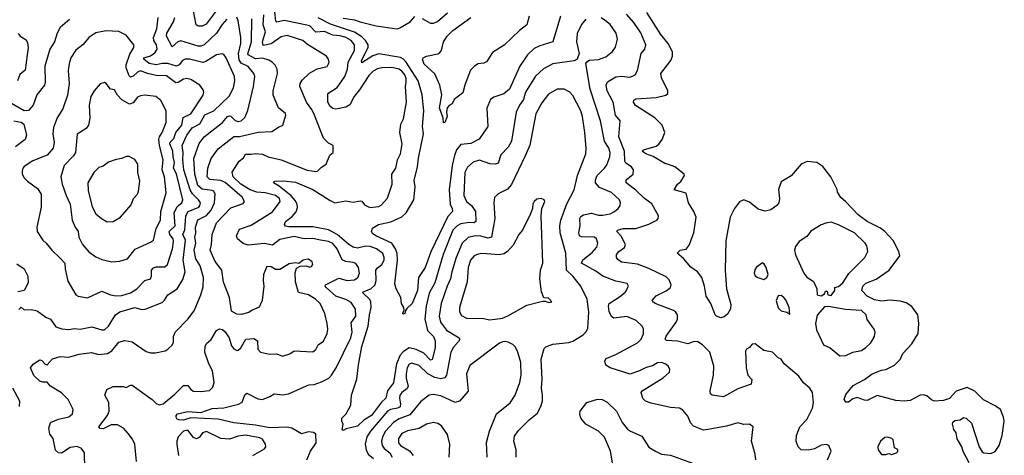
# Model space of a CAD drawing. Extents: x 1550320 to 1685906, y 509093 to 640511.
# Tile 285 of 532: x 1666114 to 1672970, y 540407 to 543440. Entities that reach past the tile are written whole.
import ezdxf

# ---------------------------------------------------------------- set-up
doc = ezdxf.new("R2010")
doc.units = 0

msp = doc.modelspace()

# ---------------------------------------------------------------- linework, layer by layer
at = {"layer": '0CON20XD'}
for points in [[(1667495, 543519.2), (1667412.5, 543407.5), (1667384.7, 543395.3), (1667355.4, 543395.4), (1667343, 543403), (1667319.3, 543525)], [(1666569.9, 540210.1), (1666564.4, 540424.4), (1666544, 540455), (1666515, 540467.8), (1666465, 540460.8), (1666405, 540422.3), (1666384, 540424), (1666362.9, 540442.9), (1666346.7, 540525), (1666324.6, 540555), (1666316.1, 540595), (1666328.8, 540635), (1666385, 540659.2), (1666455.5, 540674.5), (1666480.8, 540695), (1666485.6, 540725), (1666450.5, 540795), (1666405, 540841.8), (1666328.1, 540888.1), (1666305, 540916.2), (1666275, 540916.7), (1666254.1, 540924.1), (1666213.3, 540963.3), (1666189.2, 541015), (1666207.6, 541042.4), (1666255, 541070.8), (1666267.5, 541067.5), (1666290.9, 541040.9), (1666305, 541036), (1666341.2, 541078.8), (1666395, 541095.4), (1666455, 541089.5), (1666528.2, 541111.8), (1666613.4, 541123.4), (1666665, 541110), (1666725, 541116.1), (1666755.2, 541134.8), (1666805, 541194.6), (1666845, 541207.1), (1666896, 541196), (1666995, 541128.6), (1667025, 541120), (1667059.1, 541120.9), (1667126.7, 541135), (1667146.2, 541145), (1667175, 541173.3), (1667184.2, 541195.8), (1667185.6, 541235), (1667195.6, 541265), (1667285.3, 541354.7), (1667327.7, 541412.3), (1667374.6, 541525), (1667390.3, 541579.7), (1667393.8, 541645), (1667371.1, 541725), (1667340.3, 541775), (1667329.2, 541835), (1667339.4, 541885), (1667333.5, 541925), (1667339.3, 541955), (1667337.1, 541995), (1667353.2, 542046.8), (1667413.8, 542076.2), (1667446.2, 542113.8), (1667470.2, 542165), (1667475.3, 542225), (1667465.5, 542245), (1667455, 542250.7), (1667385, 542260.5), (1667354.9, 542284.9), (1667333, 542365), (1667325.9, 542474.1), (1667362.8, 542577.2), (1667398, 542625), (1667525, 542724.7), (1667560.4, 542765), (1667575, 542770.7), (1667585, 542767.7), (1667615, 542738.7), (1667635, 542730.3), (1667655.6, 542735), (1667681.7, 542758.3), (1667702.4, 542807.6), (1667742.4, 542975), (1667751.2, 543045), (1667743.9, 543065), (1667705, 543114.7), (1667656.4, 543136.4), (1667641, 543161), (1667637.2, 543205), (1667652.9, 543275), (1667653.2, 543315), (1667635, 543431.2), (1667626.7, 543456.7)], [(1667755, 540617.4), (1667605, 540632.3), (1667495, 540657.9), (1667305, 540666.8), (1667255, 540652.4), (1667222.9, 540652.9), (1667209.3, 540659.3), (1667203.2, 540673.2), (1667204.3, 540685), (1667213.5, 540695), (1667285, 540710.9), (1667375, 540705.8), (1667455, 540732.5), (1667535, 540738.5), (1667637.8, 540762.2), (1667662.7, 540777.3), (1667681.7, 540828.3), (1667695, 540839.4), (1667770.9, 540800.9), (1667805, 540796.5), (1667855, 540815.5), (1667885.4, 540834.6), (1667945, 540827.7), (1667985, 540833.9), (1668126.6, 540896.6), (1668165, 540898.9), (1668215, 540917.8), (1668265.3, 540944.7), (1668285.3, 540964.7), (1668317.3, 541015), (1668419.3, 541225), (1668428.1, 541265), (1668421.4, 541328.6), (1668455, 541376.7), (1668452.6, 541425), (1668421.6, 541471.6), (1668385, 541492.5), (1668315, 541514.1), (1668246.7, 541575), (1668240, 541585), (1668242.5, 541595), (1668335, 541641.2), (1668395, 541624.7), (1668445, 541629.6), (1668467.3, 541645), (1668480.4, 541675), (1668473.1, 541715), (1668455, 541741.5), (1668435, 541749.7), (1668385, 541755.3), (1668358.5, 541768.5), (1668323.4, 541845), (1668295, 541881.4), (1668265, 541896.3), (1668207.5, 541905), (1668155, 541915.3), (1668095, 541914.7), (1668025, 541930.2), (1667925, 541910), (1667875, 541868.9), (1667815, 541880.6), (1667705, 541870.4), (1667670.9, 541880.9), (1667630.8, 541915), (1667624.4, 541935), (1667645, 541980.6), (1667725, 542010), (1667875, 542101.2), (1667927.8, 542175), (1667922.5, 542195), (1667894.2, 542215), (1667823.3, 542233.3), (1667765, 542239), (1667718, 542255), (1667653.8, 542295), (1667601.3, 542345), (1667592.6, 542377.4), (1667641.1, 542455), (1667673, 542477), (1667687.1, 542502.9), (1667725, 542504.5), (1667755, 542509.1), (1667805, 542502.7), (1667845, 542485.3), (1667935, 542463.2), (1668115, 542391.2), (1668175, 542382.5), (1668186.2, 542385), (1668215, 542413.8), (1668248.8, 542435), (1668273.9, 542496.1), (1668296.2, 542515), (1668297.5, 542565), (1668265, 542580), (1668230, 542615), (1668166.6, 542775), (1668146.8, 542815), (1668110, 542865), (1668063.3, 542975), (1668066.9, 542995), (1668080.9, 543019.1), (1668132.6, 543067.4), (1668185, 543097.5), (1668255, 543113.3), (1668267.7, 543142.3), (1668264, 543165), (1668250, 543185), (1668117.9, 543267.9), (1668085, 543295.5), (1667975, 543328.8), (1667935, 543321.5), (1667865, 543272.7), (1667808.9, 543258.9), (1667805.2, 543285), (1667825.2, 543355), (1667808.6, 543405), (1667813.4, 543473.4)], [(1668875, 541144.3), (1668825, 541155.7), (1668785, 541130.8), (1668762, 541105), (1668736.8, 541045), (1668717.3, 540912.7), (1668675.2, 540855), (1668664.3, 540805.7), (1668632.3, 540777.7), (1668564.2, 540685), (1668508.9, 540651.1), (1668465, 540608.9), (1668388, 540592), (1668365, 540580), (1668360, 540585), (1668366.2, 540625), (1668357.5, 540645), (1668357.5, 540665), (1668386, 540695), (1668418.8, 540755), (1668424.4, 540825), (1668462.2, 540937.8), (1668472.6, 541037.4), (1668496.4, 541165), (1668539.7, 541305), (1668550.2, 541385), (1668560.9, 541435), (1668558.6, 541478.6), (1668549.2, 541495), (1668502.6, 541537.4), (1668506, 541545), (1668559.1, 541565), (1668589.6, 541595), (1668595.7, 541624.3), (1668594.4, 541695.6), (1668605, 541711.8), (1668636, 541735), (1668650.5, 541765), (1668650.8, 541785), (1668641.5, 541811.5), (1668598.8, 541845), (1668555, 541861.1), (1668525, 541862.2), (1668465, 541850.2), (1668435, 541856.7), (1668405.1, 541875.1), (1668324.2, 541945), (1668265, 541976.3), (1668155, 541998.2), (1667987.8, 541997.8), (1667963.4, 542003.4), (1667956.7, 542015), (1667965.6, 542035), (1668011, 542069), (1668038.1, 542101.9), (1668047.3, 542132.7), (1668045.3, 542155), (1668031.3, 542181.3), (1668003.2, 542213.2), (1667920.3, 542280.3), (1667880, 542305), (1667890, 542315), (1667952.3, 542317.7), (1668035, 542307.5), (1668155, 542257.1), (1668275, 542180.5), (1668308.8, 542165), (1668385, 542178), (1668435, 542170), (1668485, 542179.5), (1668495.3, 542175.3), (1668515, 542150.6), (1668551.9, 542131.9), (1668615, 542139.4), (1668631.3, 542148.7), (1668675, 542196.7), (1668706.9, 542295), (1668704.7, 542365.3), (1668733, 542407), (1668744.6, 542465), (1668765.3, 542504.7), (1668777.5, 542575), (1668761.5, 542655), (1668767.9, 542712.1), (1668785, 542750), (1668808.2, 542865), (1668800, 542975), (1668804.4, 543005.6), (1668805, 543031.2), (1668795, 543056.5), (1668775, 543082.3), (1668755, 543094.7), (1668705, 543107.1), (1668635, 543105.3), (1668605, 543097.8), (1668575, 543082.5), (1668545, 543052.1), (1668479.6, 542950.4), (1668442.5, 542905), (1668413.1, 542846.9), (1668385, 542831.1), (1668315, 542817.8), (1668295, 542821.9), (1668275, 542835.8), (1668258.9, 542865), (1668258.5, 542925), (1668325, 542966.6), (1668377.7, 543045), (1668395.2, 543095), (1668401.9, 543145), (1668445.7, 543225), (1668444.3, 543265), (1668421.3, 543295), (1668385, 543315.2), (1668345, 543327.7), (1668295, 543332.7), (1668235, 543357.1), (1668175, 543352.9), (1668135, 543396.7), (1668057.3, 543412.7), (1667955, 543434.8), (1667905, 543423.5), (1667898.3, 543428.3), (1667889.3, 543495)], [(1669879.2, 543465), (1669825.5, 543285), (1669735, 543257.5), (1669695, 543238.8), (1669648.5, 543195), (1669595.5, 543115), (1669523.8, 542956.2), (1669485, 542922.9), (1669415, 542900), (1669392, 542885), (1669367.1, 542822.9), (1669372.5, 542695), (1669312.9, 542607.1), (1669255, 542578.7), (1669185, 542570.4), (1669155.2, 542534.8), (1669140.3, 542495), (1669125.9, 542424.1), (1669104.3, 542255), (1669111.4, 542155), (1669125.5, 542124.5), (1669126.2, 542105), (1669095, 542069.5), (1668975.6, 541824.4), (1668935.9, 541715), (1668890, 541645), (1668882.5, 541555), (1668847.5, 541465), (1668810, 541430), (1668800, 541415), (1668796.4, 541393.6), (1668785, 541390), (1668780, 541395), (1668790, 541415), (1668787.5, 541435), (1668771.2, 541465), (1668767.5, 541505), (1668735.7, 541565), (1668725, 541600), (1668744.7, 541765), (1668742.2, 541812.2), (1668731.5, 541845), (1668704.7, 541884.7), (1668594.2, 541935), (1668571.1, 541951.1), (1668563.8, 541965), (1668571.2, 541988.8), (1668611.2, 542015), (1668698.5, 542031.5), (1668775, 542068.2), (1668805.4, 542095), (1668859.2, 542185), (1668866.8, 542275), (1668860.8, 542320.8), (1668884.7, 542415.3), (1668890.7, 542475), (1668926.2, 542645), (1668919.1, 542695), (1668928.4, 542805), (1668916, 542916), (1668889.3, 543015), (1668805.1, 543145.1), (1668785, 543165.8), (1668765, 543176.2), (1668615, 543203.1), (1668572, 543188), (1668495, 543138.8), (1668494.7, 543155), (1668540.4, 543245), (1668539.2, 543265), (1668521.3, 543295), (1668495, 543321), (1668445, 543351.7), (1668277.9, 543407.9), (1668192.9, 543452.9)], [(1668365, 543451.3), (1668445, 543438.8), (1668483.7, 543423.7), (1668595, 543396.3), (1668722.5, 543377.5), (1668745, 543376.7), (1668765, 543384.3), (1668832, 543425), (1668865, 543461.2)], [(1668915, 543448.9), (1668975, 543415.3), (1668995, 543415.9), (1669022.4, 543427.6), (1669092.4, 543487.6)], [(1669660.9, 543465), (1669645.2, 543404.8), (1669593.8, 543365), (1669487.6, 543262.4), (1669405, 543211.8), (1669363.5, 543146.5), (1669345, 543138.1), (1669305, 543133.2), (1669279.6, 543115), (1669252.5, 543087.5), (1669237, 543047), (1669212.5, 542985), (1669199.1, 542930.9), (1669138, 542885), (1669125.8, 542854.2), (1669105, 542842.5), (1669090, 542825), (1669086.2, 542795), (1669091.2, 542765), (1669075, 542723.3), (1669065, 542722.5), (1669062.9, 542755), (1669036.7, 542825), (1669053.9, 542916.1), (1669040, 542985), (1669003.2, 543063.2), (1668929.7, 543129.7), (1668917.5, 543165), (1668923.8, 543175), (1668946.7, 543185), (1669025, 543202), (1669039.5, 543210.5), (1669050, 543225), (1669064.6, 543285), (1669091.1, 543325), (1669129.2, 543365), (1669255.2, 543454.8)], [(1671728.8, 540481.2), (1671695, 540477.5), (1671648.7, 540451.3), (1671605, 540443.1), (1671555.6, 540445.6), (1671535, 540466), (1671520.9, 540505), (1671521.8, 540545), (1671545.4, 540605), (1671595, 540655.6), (1671633.8, 540735), (1671640, 540775), (1671634.5, 540844.5), (1671614.3, 540875), (1671572.2, 540912.2), (1671538.2, 540958.2), (1671435.8, 541045), (1671415.5, 541075.5), (1671395, 541086), (1671355, 541124), (1671295, 541136.2), (1671235, 541183.3), (1671215, 541180), (1671195, 541156.7), (1671174.1, 541145.9), (1671167, 541133), (1671172, 541015), (1671184, 540965), (1671211.4, 540935), (1671207.1, 540902.9), (1671115, 540869.2), (1671015, 540814.4), (1670935.8, 540825.8), (1670923.8, 540835), (1670921.2, 540855), (1670945.5, 540964.5), (1670947.4, 541027.4), (1670920, 541125), (1670867, 541177), (1670835, 541197.5), (1670810.2, 541199.8), (1670765, 541183.2), (1670695, 541201.8), (1670616.8, 541206.8), (1670607.5, 541215), (1670615, 541237.1), (1670685.5, 541335), (1670693.3, 541355), (1670693.3, 541385), (1670680.6, 541405), (1670665.7, 541415), (1670538.8, 541465), (1670521.2, 541475), (1670518, 541485), (1670545, 541517.8), (1670615, 541552.5), (1670645.3, 541574.7), (1670650.4, 541595), (1670635, 541627.8), (1670615, 541649.1), (1670495, 541707.8), (1670415, 541737.6), (1670305, 541750.9), (1670279.3, 541769.3), (1670268.6, 541785), (1670269.4, 541805), (1670285.6, 541825), (1670325.3, 541854.7), (1670332.5, 541875), (1670302.2, 541932.2), (1670272, 541965), (1670276.7, 541975), (1670315, 541986.8), (1670403.4, 541986.6), (1670495, 542016.5), (1670550, 542045), (1670558.8, 542055), (1670561.2, 542075), (1670515, 542156.9), (1670465, 542193.8), (1670404, 542254), (1670335.6, 542305), (1670336.9, 542325), (1670385.6, 542364.4), (1670387.8, 542395), (1670374.6, 542415), (1670335, 542440.8), (1670327.1, 542455), (1670324.1, 542524.1), (1670285.2, 542625), (1670294.5, 542734.5), (1670263.3, 542775), (1670245, 542865.7), (1670203.6, 542945), (1670197.6, 542985), (1670206.4, 543006.4), (1670265, 543042.3), (1670305, 543046.1), (1670365, 543040), (1670398.1, 543055), (1670415.5, 543085), (1670441.8, 543205), (1670467.3, 543235), (1670472.9, 543265), (1670439.2, 543349.2), (1670390.3, 543420.3), (1670339, 543479)], [(1672723.8, 540353.8), (1672683.2, 540433.2), (1672673.6, 540465), (1672641.4, 540521.4), (1672633.3, 540563.3), (1672617.8, 540587.8), (1672609.2, 540625), (1672612.1, 540637.9), (1672625, 540650.4), (1672661.2, 540655), (1672685, 540669.2), (1672704.5, 540664.5), (1672740.7, 540630.7), (1672795, 540466), (1672815, 540431.9), (1672825.8, 540424.2), (1672875, 540420), (1672907, 540433), (1672934, 540475), (1672954.3, 540545), (1672969.5, 540645), (1672965, 540673.3), (1672942.5, 540725), (1672905, 540752.5), (1672825, 540793.5), (1672804.7, 540814.7), (1672765, 540854.4), (1672712, 540878), (1672635, 540853.8), (1672587.3, 540802.7), (1672545, 540788.8), (1672484.4, 540784.4), (1672462.4, 540792.4), (1672431.2, 540821.2), (1672405, 540828.3), (1672384.2, 540825), (1672315, 540788.4), (1672273.2, 540783.2), (1672215, 540789.1), (1672085, 540823.8), (1672015, 540789.5), (1671995, 540790.4), (1671945, 540809.1), (1671915, 540799.5), (1671885, 540777.5), (1671865, 540776.9), (1671855.6, 540795), (1671865, 540830), (1671917, 540893), (1671995.6, 540935), (1672048.8, 540975), (1672115, 541000.9), (1672145, 541005.4), (1672205, 541035.4), (1672244, 541075), (1672263.4, 541116.6), (1672325, 541182.9), (1672369.7, 541255), (1672374.8, 541325), (1672368.4, 541385), (1672325, 541442.5), (1672285, 541469.2), (1672245, 541481.1), (1672175, 541487.4), (1672115, 541479.5), (1672065, 541489.6), (1672014.5, 541514.5), (1671977.5, 541555), (1671984.2, 541585), (1672005, 541604.7), (1672077, 541633), (1672166.7, 541695), (1672242.5, 541795), (1672235.9, 541825), (1672195, 541902.5), (1672138.6, 541965), (1672108.4, 541988.4), (1672014.3, 542034.3), (1671951.6, 542081.6), (1671865, 542172.8), (1671830.7, 542200.7), (1671808.7, 542238.7), (1671805, 542258.6), (1671760.9, 542345), (1671705, 542417.7), (1671664.7, 542444.7), (1671596.9, 542453.1), (1671554, 542435), (1671485, 542353.8), (1671415, 542310), (1671396.6, 542256.6), (1671404.4, 542195.6), (1671398.8, 542165), (1671386.7, 542145), (1671344, 542116), (1671305, 542107.8), (1671255, 542120.5), (1671195, 542169.3), (1671155, 542186.3), (1671125, 542171.1), (1671091.1, 542125), (1671059.7, 542065), (1671030.6, 541899.4), (1671025.2, 541694.8), (1671034.8, 541565), (1671066, 541456), (1671062.8, 541427.2), (1671041.3, 541388.7), (1671019.9, 541370.1), (1670995, 541365.2), (1670964.8, 541374.8), (1670955.2, 541385), (1670925, 541463.1), (1670894.7, 541515), (1670882.2, 541585), (1670862.8, 541645), (1670832.4, 541685), (1670787.8, 541717.8), (1670735, 541777.1), (1670690.8, 541815), (1670713.3, 541835), (1670755, 541841.4), (1670775, 541870), (1670808.4, 541955), (1670824.1, 542065), (1670807.6, 542105), (1670769.8, 542165), (1670755, 542232), (1670671.2, 542255), (1670694, 542295), (1670717.6, 542312.4), (1670743.3, 542355), (1670740, 542365), (1670675, 542416.4), (1670631.3, 542431.3), (1670605, 542439.2), (1670525, 542488), (1670472.5, 542505), (1670448, 542525), (1670456.9, 542533.1), (1670545, 542560), (1670565, 542573.6), (1670588, 542605), (1670605.7, 542655), (1670587.4, 542705), (1670535.9, 542755.9), (1670401.7, 542841.7), (1670387.1, 542865), (1670390.2, 542879.8), (1670405, 542888.9), (1670545, 542897.1), (1670612, 542915), (1670627.1, 542925), (1670626.1, 542945), (1670583.2, 543035), (1670577.9, 543065), (1670646.6, 543155), (1670658.5, 543185), (1670660, 543215), (1670628.2, 543275), (1670577.7, 543337.7), (1670480.9, 543490.9)], [(1666459.8, 543440.2), (1666394.6, 543385.4), (1666373.8, 543346.2), (1666355, 543286), (1666323.6, 543235), (1666288.5, 543115), (1666290.8, 543005), (1666285.9, 542984.1), (1666232.3, 542917.7), (1666208.6, 542845), (1666175, 542808.6), (1666143.9, 542806.1), (1666057.3, 542857.3)], [(1666927.1, 540365), (1666915.3, 540485), (1666900.3, 540520.3), (1666869.9, 540559.9), (1666835.8, 540595.8), (1666795, 540618.4), (1666750.8, 540619.2), (1666695, 540591.8), (1666675, 540593.1), (1666664.3, 540605), (1666725.7, 540685), (1666737.1, 540715), (1666733.8, 540775), (1666706.7, 540825), (1666720, 540865), (1666765, 540885.7), (1666834.1, 540885.9), (1666855, 540880), (1666885, 540896), (1666896.7, 540895), (1667035.4, 540795.4), (1667065, 540766.7), (1667085, 540758.8), (1667112.5, 540765), (1667195, 540831.9), (1667255, 540892.9), (1667285, 540892), (1667306, 540865), (1667325, 540854.3), (1667375, 540851.4), (1667435, 540859.2), (1667459.7, 540880.3), (1667468.6, 540915), (1667455.6, 540995), (1667430, 541045), (1667402.5, 541125), (1667404.3, 541165), (1667414.2, 541185), (1667447.3, 541212.7), (1667485, 541276.2), (1667505, 541286.7), (1667525, 541282.5), (1667545, 541266.7), (1667572.5, 541225), (1667588.9, 541168.9), (1667605, 541148), (1667625, 541136), (1667635, 541138), (1667652.5, 541155), (1667688.8, 541215), (1667745, 541219.4), (1667770.6, 541205), (1667772.9, 541145), (1667790, 541125), (1667852.1, 541112.1), (1667905, 541112.5), (1667943.3, 541096.7), (1667995, 541114), (1668025, 541134.2), (1668155, 541126.7), (1668175, 541144.2), (1668192.7, 541177.3), (1668228.5, 541201.5), (1668255.6, 541255), (1668259.5, 541285), (1668254.4, 541325), (1668237.3, 541395), (1668206.5, 541465), (1668174.3, 541495), (1668125, 541524.6), (1668055, 541541.4), (1668033.5, 541615), (1668031.7, 541678.3), (1668040.8, 541709.2), (1668066.4, 541723.6), (1668105, 541726.7), (1668135, 541717.5), (1668145, 541720.8), (1668155.7, 541735), (1668150.8, 541755), (1668125, 541772), (1668105, 541770), (1668087.5, 541765), (1668057, 541743), (1668035, 541746.7), (1667990, 541740), (1667925, 541700.5), (1667895, 541701.1), (1667865, 541718.1), (1667835, 541722.5), (1667812.2, 541665), (1667808.9, 541625), (1667814.6, 541585), (1667802.5, 541485), (1667780.8, 541439.2), (1667733.3, 541416.7), (1667708.8, 541401.2), (1667655, 541386.4), (1667625, 541390.5), (1667589.6, 541409.6), (1667575.4, 541505), (1667533.4, 541613.4), (1667521.6, 541695), (1667475, 541756.4), (1667439.1, 541835), (1667448.9, 541875), (1667453.2, 541945), (1667483.3, 542025), (1667585, 542130), (1667669.1, 542160.9), (1667680, 542175), (1667662.5, 542205), (1667545, 542305.9), (1667515, 542320.5), (1667436.9, 542326.9), (1667420, 542345), (1667423.2, 542406.8), (1667446.9, 542473.1), (1667495, 542540.6), (1667582.5, 542607.5), (1667605, 542626.2), (1667645, 542626.3), (1667775, 542657.8), (1667868.7, 542661.3), (1667915, 542692.5), (1667945.6, 542704.4), (1667967.5, 542775), (1667965, 542786), (1667915, 542826.2), (1667878.5, 542915), (1667877.5, 542945), (1667907.9, 543065), (1667905.5, 543095.5), (1667892.2, 543122.2), (1667870.8, 543145), (1667847.8, 543157.8), (1667805, 543170.8), (1667755, 543167.3), (1667705, 543194.8), (1667701.8, 543201.8), (1667727.8, 543285), (1667730.2, 543445)], [(1666705, 541280.9), (1666732, 541305), (1666780.9, 541385), (1666810.8, 541405), (1666916.6, 541436.6), (1666965, 541422.7), (1666986.6, 541423.4), (1667105, 541471.4), (1667122.6, 541487.4), (1667144.7, 541525.3), (1667210, 541565), (1667249.9, 541630.1), (1667265.8, 541685), (1667251.3, 541765), (1667267.2, 541905), (1667250, 541945), (1667263.8, 541976.2), (1667271.3, 542075), (1667287.3, 542105), (1667360.5, 542135), (1667368.7, 542145), (1667371.8, 542165), (1667359.6, 542185), (1667316.7, 542226.7), (1667300.5, 542255), (1667256.8, 542395), (1667250, 542465), (1667252.9, 542515), (1667244.7, 542565), (1667278.4, 542635), (1667315, 542686.7), (1667367.8, 542715), (1667403.5, 542776.5), (1667465, 542806), (1667572.3, 542907.7), (1667602.9, 542965), (1667612.3, 543015), (1667610.4, 543045), (1667551.8, 543175), (1667535, 543197.1), (1667522.4, 543202.4), (1667485, 543195.4), (1667410.9, 543149.1), (1667388.5, 543141.5), (1667295, 543165.3), (1667265, 543165.3), (1667248.2, 543155), (1667224.3, 543125.7), (1667205, 543115.3), (1667145, 543135.2), (1667105, 543134.8), (1667065, 543125.5), (1667015, 543134.5), (1666979.2, 543165), (1666978.9, 543175), (1667025, 543188.9), (1667055, 543209.6), (1667070.9, 543235), (1667066.8, 543265), (1667048.8, 543295), (1667045.2, 543315), (1667068.3, 543375), (1667077.5, 543455)], [(1667555, 543443.6), (1667523.1, 543406.9), (1667484.5, 543345.5), (1667399.1, 543265), (1667375.7, 543254.3), (1667355.7, 543255.7), (1667235, 543291.8), (1667214.7, 543285.3), (1667175, 543251.1), (1667136.5, 543325), (1667137.9, 543345), (1667185.4, 543424.6), (1667193.9, 543453.9)], [(1670055, 543443.5), (1670024.7, 543405.3), (1669996.4, 543343.6), (1669990, 543285), (1670010, 543205), (1669994.3, 543165.7), (1669975, 543154.2), (1669825, 543131.8), (1669762, 543098), (1669705, 543045.5), (1669635.4, 542935), (1669621.2, 542885), (1669592.8, 542845), (1669570.4, 542795), (1669537.8, 542595), (1669515, 542552.2), (1669465, 542498.6), (1669445, 542440.9), (1669425, 542434.1), (1669386.2, 542436.2), (1669315, 542462.5), (1669271.5, 542448.5), (1669232.5, 542412.5), (1669213.1, 542375), (1669206.7, 542215), (1669224.6, 542175), (1669260.4, 542145), (1669287.3, 542105), (1669289.6, 542035), (1669276.7, 542025), (1669242.5, 542027.5), (1669185, 542018.9), (1669160.8, 542005), (1669130.3, 541975), (1669062.4, 541805), (1669005, 541606.9), (1668964.8, 541535), (1668943.5, 541445), (1668935.6, 541355), (1668954.1, 541275), (1668994.7, 541235), (1669006.8, 541205), (1669007.2, 541155), (1668985.4, 541075), (1668975, 541068.6), (1668927.5, 541117.5), (1668875, 541144.3)], [(1671240, 540375), (1671235.6, 540415), (1671208.9, 540505), (1671220, 540605), (1671195, 540623.8), (1671155, 540622), (1671115, 540632), (1671035, 540610), (1670920.2, 540589.8), (1670875, 540582.5), (1670805, 540608.9), (1670784, 540634), (1670765, 540678.6), (1670730.6, 540720.6), (1670708.8, 540735), (1670645, 540739.6), (1670510.7, 540770.7), (1670472, 540785), (1670452.8, 540802.8), (1670440, 540845), (1670448, 540855), (1670595, 540945.7), (1670638, 540985), (1670641.2, 541005), (1670631.2, 541025), (1670612.1, 541042.1), (1670583.4, 541053.4), (1670555, 541050.5), (1670518.9, 541031.1), (1670475, 541018.5), (1670435, 540996.4), (1670365, 540971.5), (1670225.4, 541015.4), (1670194.2, 541035), (1670188, 541065), (1670198.3, 541081.7), (1670265, 541110), (1670415, 541190), (1670441.9, 541215), (1670457.5, 541252.5), (1670457.5, 541285), (1670447.5, 541305), (1670406.5, 541346.5), (1670342.3, 541372.3), (1670251.5, 541361.5), (1670234.1, 541374.1), (1670219.1, 541409.1), (1670213.3, 541445), (1670219.1, 541465), (1670297.1, 541515), (1670331.4, 541545), (1670352, 541585), (1670342.7, 541602.7), (1670265, 541620.4), (1670175, 541653.6), (1670125, 541690), (1670024.6, 541745), (1670035, 541766.9), (1670100.1, 541819.9), (1670132.1, 541855), (1670139.5, 541885), (1670130.5, 541915), (1670115.2, 541925.2), (1670025, 541928.8), (1670011.8, 541935), (1670006.8, 541955), (1670016.3, 542005), (1670014.7, 542055), (1670021.1, 542068.9), (1670038.6, 542081.4), (1670095, 542092.8), (1670145, 542079.1), (1670175, 542078), (1670225, 542088.2), (1670254.7, 542105.3), (1670281.4, 542125), (1670294.3, 542145), (1670297.1, 542165), (1670289.4, 542185), (1670235, 542236.2), (1670151.9, 542271.9), (1670123.3, 542305), (1670122.8, 542325), (1670133.8, 542355), (1670186.5, 542405), (1670201.4, 542428.6), (1670222.5, 542485), (1670225.4, 542514.6), (1670215.3, 542545), (1670185.8, 542595), (1670158.1, 542735), (1670086.4, 542955), (1670056.2, 543133.8), (1670063.1, 543146.9), (1670081.7, 543158.3), (1670145, 543163.6), (1670195, 543180.5), (1670241.4, 543218.6), (1670262.4, 543247.6), (1670275.5, 543305), (1670266.2, 543345), (1670225.7, 543405.7), (1670192.6, 543432.6), (1670162.7, 543452.7)], [(1666103, 543343), (1666118, 543325), (1666159.5, 543299.5), (1666169.2, 543279.2), (1666173.8, 543245), (1666152.3, 543087.7), (1666115, 543058), (1666099.5, 543015)], [(1666585, 541504), (1666685, 541550.6), (1666745, 541524.7), (1666785, 541518.2), (1666825, 541519.1), (1666885, 541538), (1666928.9, 541565), (1666985, 541624.5), (1667025, 541635.8), (1667031.5, 541655), (1667031.2, 541695), (1667045, 541712.5), (1667065, 541719.1), (1667125, 541720), (1667142.1, 541735), (1667178.1, 541845), (1667184.2, 541895), (1667181.4, 541915), (1667159, 541945), (1667154.4, 541965), (1667196.4, 542003.6), (1667188.6, 542095), (1667210.7, 542139.3), (1667242.3, 542165), (1667250, 542185), (1667206, 542366), (1667185.6, 542405), (1667191.9, 542445), (1667181.3, 542485), (1667179.8, 542525), (1667159.4, 542575), (1667161.8, 542588.2), (1667186.3, 542613.7), (1667192.9, 542632.9), (1667201.7, 542655), (1667241.9, 542705), (1667251, 542759), (1667304.6, 542785), (1667391.5, 542915), (1667395.6, 542935), (1667391.5, 542951.5), (1667368, 542985), (1667305, 543023.3), (1667275, 543029.6), (1667255, 543026.1), (1667218.3, 543001.7), (1667200.5, 543000.5), (1667135, 543048.2), (1667065, 543052.3), (1667004.1, 543064.1), (1666955, 543083.8), (1666935, 543075.5), (1666905, 543046.7), (1666885, 543039.2), (1666875, 543050), (1666855.2, 543105), (1666854.1, 543125), (1666881.2, 543198.8), (1666909.2, 543245), (1666908.2, 543265), (1666855, 543332.5), (1666805, 543358.6), (1666715, 543362.9), (1666645, 543348.1), (1666594.4, 543315), (1666555, 543267.8), (1666505, 543228.1), (1666470.4, 543175), (1666457.6, 543132.4), (1666451.5, 543085), (1666457.5, 542995), (1666447.5, 542915), (1666415, 542818), (1666374.1, 542755.9), (1666348.5, 542688.5), (1666344.6, 542645), (1666354.6, 542585.4), (1666347.5, 542545), (1666305, 542496.9), (1666205, 542457.8), (1666145, 542416.7), (1666134.5, 542405), (1666130, 542385), (1666131.9, 542365), (1666145, 542339.2), (1666168, 542315), (1666237.8, 542265), (1666262.5, 542225), (1666264.4, 542135), (1666234.2, 541995), (1666235.8, 541965), (1666273.9, 541903.9), (1666299.2, 541885), (1666338.1, 541835), (1666395, 541779.2), (1666427.5, 541745), (1666429.5, 541705), (1666449.5, 541619.5), (1666505, 541523.3), (1666520, 541515), (1666585, 541504)], [(1666755, 541754.5), (1666810.9, 541759.1), (1666865, 541775.7), (1666917.3, 541842.7), (1667025, 541891.1), (1667045, 541905.8), (1667064.8, 541985.2), (1667094.5, 542045), (1667096.5, 542105), (1667134.7, 542235), (1667122.4, 542345), (1667104.7, 542395), (1667113.1, 542465), (1667087.8, 542565), (1667083.7, 542605), (1667086.3, 542625), (1667105.4, 542655), (1667133.3, 542725), (1667134.2, 542805), (1667096.3, 542876.3), (1667062.5, 542905), (1666985, 542914.4), (1666955, 542910.5), (1666935, 542899.4), (1666905, 542860.5), (1666878, 542852), (1666825, 542882.3), (1666795.3, 542915.3), (1666775, 542952), (1666745, 542957.1), (1666716.2, 542996.2), (1666705, 543002.5), (1666675, 542992), (1666631.9, 542945), (1666608.9, 542905), (1666596.4, 542845), (1666602.5, 542755), (1666591.9, 542705), (1666577.3, 542682.7), (1666515, 542643.3), (1666502.5, 542515), (1666489.1, 542490.9), (1666423.8, 542425), (1666401.1, 542345), (1666410.4, 542295), (1666437.1, 542215), (1666464.6, 542155), (1666479.1, 542045), (1666499.4, 541995), (1666521.9, 541965), (1666525.4, 541925), (1666550.6, 541875), (1666595, 541822.9), (1666645, 541788.6), (1666685, 541771.1), (1666755, 541754.5)], [(1669570, 540395), (1669570, 540445), (1669555.5, 540505), (1669559.2, 540540.8), (1669585, 540577.5), (1669661.4, 540655), (1669719.5, 540700.5), (1669745.4, 540754.6), (1669753.7, 540786.3), (1669754.5, 540825), (1669746.5, 540875), (1669750.9, 540935), (1669744.6, 541075.4), (1669765, 541151.2), (1669777.6, 541162.4), (1669825, 541180), (1669937.2, 541192.8), (1669965, 541201.4), (1670036.2, 541245), (1670059.7, 541270.3), (1670068.7, 541291.3), (1670077, 541403), (1670064.6, 541494.6), (1670021.8, 541585), (1669965.4, 541655), (1669920, 541695), (1669915.4, 541815), (1669877.2, 541955), (1669874.7, 542005.3), (1669882, 542045), (1669923, 542157), (1669974.6, 542255), (1669998.8, 542355), (1670056.2, 542505), (1670058.2, 542545), (1670048.2, 542655), (1670032.7, 542765), (1670020.4, 542805), (1669965, 542911.4), (1669944.6, 542934.6), (1669905, 542957.1), (1669855, 542955.6), (1669795, 542921.9), (1669748.3, 542861.7), (1669707.7, 542785), (1669664.7, 542565.3), (1669635, 542495.8), (1669538.7, 542291.3), (1669509.3, 542260.7), (1669445, 542228), (1669419.2, 542200.8), (1669415.5, 542165), (1669421.3, 542055), (1669399.1, 541925), (1669375, 541917.6), (1669325, 541931.6), (1669285, 541935.3), (1669235.7, 541924.3), (1669195, 541883.5), (1669153, 541785), (1669122.5, 541685), (1669114.2, 541635), (1669089.2, 541585), (1669048.6, 541465), (1669033.6, 541375), (1669042.9, 541335), (1669085, 541277.5), (1669174.5, 541224.5), (1669179.4, 541215), (1669168.3, 541198.3), (1669135, 541160.6), (1669116.2, 541125), (1669085.8, 540964.2), (1669073.1, 540946.9), (1669045, 540940.4), (1669005, 540949.4), (1668955, 540975.3), (1668895, 541031.6), (1668845, 541047.7), (1668825, 541040.6), (1668811.8, 541015), (1668804.7, 540975), (1668805.3, 540944.7), (1668818.9, 540885), (1668810.4, 540869.6), (1668775.2, 540844.8), (1668760, 540825), (1668757.4, 540805), (1668766.3, 540763.7), (1668762.9, 540745), (1668745.2, 540734.8), (1668695, 540726.1), (1668675, 540713.6), (1668555.9, 540575), (1668531.6, 540535), (1668520, 540485), (1668525.2, 540445), (1668540.8, 540415), (1668576.4, 540385)], [(1666074, 542735), (1666125, 542725.7), (1666141.8, 542711.8), (1666160.6, 542635), (1666152.5, 542605), (1666084.4, 542555)], [(1666723.4, 542033.4), (1666765, 542034.2), (1666816.2, 542065), (1666890.3, 542149.7), (1666906.7, 542195), (1666934.1, 542225.9), (1666941.2, 542245), (1666950, 542315), (1666935.8, 542375), (1666935.7, 542435), (1666915, 542467.5), (1666875, 542487.5), (1666855, 542487.5), (1666826.1, 542473.9), (1666785, 542467.5), (1666732.8, 542447.2), (1666695, 542420), (1666665, 542411.2), (1666630.8, 542375), (1666588.5, 542305), (1666590.7, 542250.7), (1666618, 542138), (1666645, 542088.8), (1666683.8, 542055), (1666723.4, 542033.4)], [(1669385, 541350.8), (1669425, 541354), (1669475, 541362), (1669513, 541377), (1669645, 541451.2), (1669755, 541480), (1669775, 541480), (1669795, 541470), (1669820, 541475), (1669795, 541500), (1669763, 541503), (1669747.5, 541545), (1669735.8, 541635), (1669740, 541695), (1669757.1, 541745), (1669743.8, 542075), (1669750, 542125), (1669771.2, 542175), (1669765, 542186), (1669745, 542193.8), (1669715, 542190), (1669696.7, 542175), (1669686.2, 542155), (1669684, 542126), (1669670.9, 542089.1), (1669615.6, 541974.4), (1669588.8, 541945), (1669549.8, 541870.2), (1669510, 541825), (1669485, 541810), (1669455, 541802.1), (1669335, 541811.5), (1669305, 541807.9), (1669278.1, 541795), (1669252, 541765), (1669235.3, 541715), (1669229.2, 541615), (1669176.5, 541435), (1669176.9, 541405), (1669190, 541380), (1669225, 541362.2), (1669345, 541360), (1669385, 541350.8)], [(1671695, 541517.5), (1671718.3, 541531.7), (1671725, 541550), (1671735, 541550), (1671740, 541525), (1671765, 541520), (1671790, 541555), (1671790, 541575), (1671815, 541582.5), (1671845, 541607.5), (1671887.9, 541672.1), (1671998.2, 541785), (1672019.4, 541825), (1672011.9, 541865), (1672000.6, 541885), (1671925.6, 541955), (1671815, 542012.2), (1671765, 542030), (1671725.9, 542024.1), (1671695, 542012), (1671622.6, 541967.4), (1671595, 541931.2), (1671541.2, 541895), (1671515, 541860), (1671508.9, 541835), (1671515, 541801.9), (1671573.4, 541675), (1671595, 541647.3), (1671638.3, 541618.3), (1671651.9, 541595), (1671664.3, 541565), (1671667.5, 541525), (1671695, 541517.5)], [(1671295, 541631.2), (1671316.7, 541645), (1671325.8, 541665), (1671311.2, 541715), (1671295, 541742.5), (1671285, 541747.5), (1671244.2, 541715.8), (1671232.3, 541697.7), (1671228.8, 541675), (1671235, 541657.5), (1671253.9, 541643.9), (1671295, 541631.2)], [(1666095, 541739.4), (1666145, 541704.4), (1666170, 541655), (1666172, 541608), (1666145.4, 541554.6), (1666100, 541545)], [(1671475, 541390), (1671471.2, 541435), (1671448.3, 541488.3), (1671435, 541506.7), (1671415, 541520), (1671395, 541517.5), (1671381.2, 541485), (1671395, 541433.3), (1671415, 541413.3), (1671455, 541402.5), (1671475, 541390)], [(1666107, 541423), (1666125, 541437.5), (1666145, 541420), (1666195, 541423.1), (1666235, 541413.1), (1666295, 541369.2), (1666328, 541355), (1666365, 541300.8), (1666406.7, 541286.7), (1666455, 541282.2), (1666495, 541290), (1666535, 541284.5), (1666615, 541301.8), (1666685, 541281.2), (1666705, 541280.9)], [(1671825, 541100), (1671865, 541101.4), (1671915, 541124.4), (1671975, 541137.5), (1672005, 541158), (1672039.1, 541190.9), (1672066.7, 541235), (1672070, 541265), (1672063.3, 541285), (1672015, 541353.3), (1672006.9, 541385), (1671975, 541414.4), (1671863, 541423), (1671745, 541443.3), (1671718.3, 541441.7), (1671667.5, 541382.5), (1671654.2, 541325), (1671661.3, 541281.3), (1671711.2, 541175), (1671758, 541155), (1671825, 541100)], [(1669369.1, 540395), (1669363.6, 540496.4), (1669384.5, 540575), (1669434.6, 540695.4), (1669528.4, 540771.6), (1669564.5, 540825), (1669597.3, 540915), (1669605.4, 540965), (1669602.2, 541052.2), (1669583.1, 541125), (1669565, 541160), (1669547.6, 541177.6), (1669515, 541194.2), (1669495, 541199.2), (1669475, 541196), (1669455, 541188), (1669248.1, 541031.9), (1669223.8, 540975), (1669235.4, 540854.6), (1669175.9, 540784.1), (1669145, 540775.5), (1669045, 540820), (1668995, 540830), (1668964.7, 540825.3), (1668908, 540782), (1668830.6, 540689.4), (1668755, 540661), (1668715.7, 540634.3), (1668659.7, 540575), (1668641.2, 540541.2), (1668632.2, 540505), (1668638.1, 540475), (1668650.6, 540455), (1668690.4, 540425), (1668706.7, 540395)], [(1666112.4, 540747.6), (1666114.4, 540784.4), (1666066.4, 540875)], [(1670241.4, 540355), (1670226.4, 540436.4), (1670185, 540532.5), (1670145, 540576.2), (1670055, 540623.2), (1670021.3, 540665), (1670013.1, 540695), (1670016.4, 540713.6), (1670063.8, 540775), (1670137.6, 540797.6), (1670170, 540795), (1670205, 540778), (1670268.9, 540715), (1670308.2, 540635), (1670345, 540589.4), (1670366.7, 540575), (1670445, 540540), (1670494.7, 540464.7), (1670540, 540435), (1670583.3, 540415), (1670645, 540407.9), (1670874.6, 540324.6)], [(1667737.5, 540405), (1667818.5, 540451.5), (1667826.5, 540465), (1667825.5, 540485), (1667805, 540520), (1667785, 540529.5), (1667685, 540546.9), (1667635, 540539.4), (1667575, 540518.6), (1667515, 540524.4), (1667415, 540572.2), (1667387.4, 540562.6), (1667365, 540534.3), (1667345, 540522.2), (1667325, 540531.9), (1667285, 540581.8), (1667254.6, 540575), (1667218.2, 540535), (1667207.3, 540505), (1667207.5, 540485), (1667220.5, 540405)], [(1668113.8, 540375), (1668138.7, 540435), (1668177.8, 540495), (1668176.7, 540555), (1668158.8, 540565), (1668125, 540570), (1668075, 540556.2), (1668008.8, 540595), (1667975, 540604.1), (1667855, 540597.9), (1667755, 540617.4)], [(1669104.3, 540395), (1669108.6, 540485), (1669092, 540552), (1669051.5, 540611.5), (1669025, 540628.1), (1668994.4, 540635.6), (1668946.7, 540625), (1668895, 540593.6), (1668815, 540576.9), (1668775, 540557.9), (1668752, 540525), (1668750.5, 540495), (1668766, 540476), (1668828.7, 540438.7), (1668852.4, 540405)], [(1672145, 540412.5), (1672165, 540420), (1672185, 540413.3), (1672220, 540425), (1672227, 540433), (1672227, 540447), (1672205, 540460), (1672196.2, 540515), (1672186.7, 540525), (1672156.4, 540533.6), (1672138.3, 540531.7), (1672106.7, 540505), (1672088.8, 540465), (1672092, 540445), (1672115, 540413.8), (1672145, 540412.5)], [(1671738.8, 540375), (1671763.9, 540436.1), (1671748.8, 540475), (1671728.8, 540481.2)]]:
    msp.add_lwpolyline(points, dxfattribs=at)

doc.saveas('drawing.dxf')
